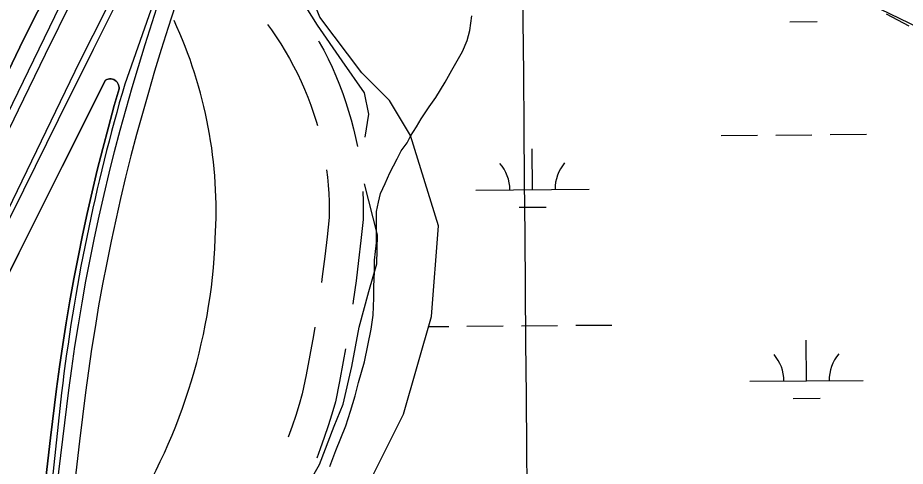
# Model space of a CAD drawing. Extents: x 3567028 to 3605064, y 510945 to 536587.
# Drawn here: x 3586509 to 3587292, y 529296 to 529692 of the extents above; entities that cross this region are included whole.
import ezdxf

# ---------------------------------------------------------------- set-up
doc = ezdxf.new("R2010")
doc.units = 0
for name, color, linetype in [('V-BRDG-OTLN', 7, 'Continuous'), ('V-GRID-MAJR', 7, 'Continuous'), ('V-ROAD-CNTR', 7, 'Continuous'), ('V-SITE-VEGE', 7, 'Continuous'), ('V-TOPO-SHOR', 7, 'Continuous'), ('V-WETL-SWMP', 7, 'Continuous')]:
    doc.layers.add(name, color=color, linetype=linetype)

msp = doc.modelspace()

# ---------------------------------------------------------------- linework, layer by layer
at = {"layer": 'V-BRDG-OTLN'}
for points in [[(3586341, 529192.1), (3586398.54, 529308.2), (3586456.22, 529424.23), (3586514.04, 529540.19), (3586544.67, 529602.29), (3586575.42, 529664.31), (3586606.31, 529726.28), (3586637.33, 529788.17), (3586668.49, 529849.99), (3586699.77, 529911.74), (3586731.2, 529973.43), (3586752.91, 530015.83), (3586762.75, 530035.04), (3586801.97, 530114.48), (3586841.28, 530193.88), (3586880.68, 530273.22), (3586920.16, 530352.52), (3586959.73, 530431.77)], [(3586342.66, 529268.9), (3586359.2, 529301.11), (3586375.54, 529333.42), (3586391.68, 529365.83), (3586407.62, 529398.34), (3586423.36, 529430.95), (3586438.89, 529463.65), (3586462.12, 529512.82), (3586485.55, 529561.89), (3586509.19, 529610.87), (3586533.03, 529659.74), (3586557.08, 529708.51), (3586581.32, 529757.19), (3586605.77, 529805.76), (3586635.09, 529865.77), (3586664.66, 529925.65)], [(3586538.2, 529721.38), (3586513.93, 529673.33), (3586482.52, 529608.49)], [(3586482.52, 529608.49), (3586513.93, 529673.33), (3586538.2, 529721.38)], [(3586543.27, 529276.71), (3586548.37, 529319.9), (3586553.65, 529363.07), (3586556.27, 529382.42), (3586559.1, 529401.73), (3586562.15, 529421.01), (3586565.41, 529440.26), (3586568.88, 529459.47), (3586572.57, 529478.65), (3586576.47, 529497.78), (3586580.58, 529516.86), (3586584.9, 529535.9), (3586589.43, 529554.89), (3586594.17, 529573.83), (3586599.12, 529592.71), (3586604.28, 529611.54), (3586609.65, 529630.31), (3586615.22, 529649.02), (3586621.11, 529668.5), (3586627.2, 529687.92), (3586633.5, 529707.27)], [(3586647.65, 529702.59), (3586641.4, 529683.38), (3586635.36, 529664.11), (3586629.5, 529644.73), (3586623.96, 529626.13), (3586618.64, 529607.52), (3586613.52, 529588.85)], [(3586471.64, 529407.6), (3586509.58, 529484.17), (3586547.74, 529560.65), (3586586.1, 529637.01), (3586587.25, 529637.55), (3586588.48, 529637.91), (3586589.74, 529638.07), (3586591.01, 529638.03), (3586592.26, 529637.8), (3586593.45, 529637.38), (3586594.56, 529636.78), (3586595.56, 529636.01), (3586596.42, 529635.1), (3586597.12, 529634.07), (3586597.65, 529632.94), (3586597.99, 529631.74), (3586598.12, 529630.5), (3586598.06, 529629.26), (3586593.83, 529614.46), (3586588.64, 529595.52), (3586583.66, 529576.52), (3586578.89, 529557.46), (3586574.33, 529538.36), (3586569.98, 529519.2), (3586565.85, 529500), (3586561.92, 529480.75), (3586558.21, 529461.46), (3586554.72, 529442.14), (3586551.44, 529422.77), (3586548.38, 529403.37), (3586545.52, 529383.93), (3586542.89, 529364.46), (3586537.59, 529321.2), (3586532.48, 529277.96)], [(3586532.48, 529277.96), (3586537.59, 529321.2), (3586542.89, 529364.46), (3586545.52, 529383.93), (3586548.38, 529403.37), (3586551.44, 529422.77), (3586554.72, 529442.14), (3586558.21, 529461.46), (3586561.92, 529480.75), (3586565.85, 529500), (3586569.98, 529519.2), (3586574.33, 529538.36), (3586578.89, 529557.46), (3586583.66, 529576.52), (3586588.64, 529595.52), (3586593.83, 529614.46), (3586598.06, 529629.26), (3586598.12, 529630.5), (3586597.99, 529631.74), (3586597.65, 529632.94), (3586597.12, 529634.07), (3586596.42, 529635.1), (3586595.56, 529636.01), (3586594.56, 529636.78), (3586593.45, 529637.38), (3586592.26, 529637.8), (3586591.01, 529638.03), (3586589.74, 529638.07), (3586588.48, 529637.91), (3586587.25, 529637.55), (3586586.1, 529637.01), (3586547.74, 529560.65), (3586509.58, 529484.17), (3586471.64, 529407.6)], [(3586613.52, 529588.85), (3586608.61, 529570.13), (3586603.91, 529551.35), (3586599.42, 529532.52), (3586595.13, 529513.64), (3586591.06, 529494.72), (3586587.19, 529475.75), (3586583.54, 529456.74), (3586580.09, 529437.69), (3586576.86, 529418.61), (3586573.84, 529399.49), (3586571.03, 529380.33), (3586568.44, 529361.17), (3586563.17, 529318.12), (3586558.07, 529274.99)]]:
    msp.add_lwpolyline(points, dxfattribs=at)
at = {"layer": 'V-GRID-MAJR'}
msp.add_spline([(3587066.16, 516482.6), (3587015.06, 522539.89), (3586963.93, 528600.65), (3586912.8, 534661.42), (3586912.77, 534664.87)], degree=3, dxfattribs=at)
at = {"layer": 'V-ROAD-CNTR'}
for points in [[(3587306.23, 531258.95), (3586754.9, 530134.81), (3586368.98, 529338.2), (3585956.97, 528504.34), (3585696.38, 527979.85), (3585493.03, 527565.46)], [(3587344.1, 531242.78), (3586812, 530145.26), (3586563.11, 529653.01), (3586317.52, 529145.07), (3586066.91, 528651.77), (3585863.72, 528225.78), (3585568.88, 527637.92), (3585525.08, 527547.69)], [(3588091.61, 529306.06), (3588018.48, 529348.08), (3587957.94, 529391.56), (3587920.62, 529414.12), (3587892.97, 529424.99), (3587856.94, 529432.59), (3587787.56, 529461.52), (3587483.14, 529596.48), (3587108.34, 529777.92), (3586803.58, 529924.34)], [(3586660.8, 529797.97), (3586603.15, 529633.54)], [(3586729.12, 529686.18), (3586732.53, 529681.51), (3586736.8, 529675.3), (3586740.91, 529668.98), (3586744.84, 529662.55), (3586748.6, 529656.02), (3586752.17, 529649.39), (3586755.57, 529642.67), (3586758.79, 529635.85), (3586761.82, 529628.96), (3586764.66, 529621.98), (3586767.32, 529614.92), (3586769.79, 529607.78), (3586772, 529600.87), (3586773.12, 529596.98)], [(3586774.13, 529671.79), (3586774.8, 529670.63), (3586778.77, 529663.28), (3586782.53, 529655.84), (3586786.09, 529648.29), (3586789.45, 529640.65), (3586792.6, 529632.92), (3586795.54, 529625.12), (3586798.26, 529617.25), (3586800.7, 529609.61), (3586802.94, 529601.88), (3586804.97, 529594.09), (3586806.78, 529586.25), (3586808.39, 529578.37), (3586808.4, 529578.31)], [(3586781.28, 529557.86), (3586782.06, 529551.33), (3586782.72, 529544.13), (3586783.19, 529536.91), (3586783.46, 529529.69), (3586783.53, 529522.46), (3586783.42, 529515.65), (3586781.69, 529498.65), (3586779.7, 529481.14), (3586777.49, 529463.65), (3586776.75, 529458.35)], [(3586813.14, 529538.62), (3586813.16, 529538.44), (3586813.46, 529530.4), (3586813.54, 529522.35), (3586813.39, 529513.88), (3586811.52, 529495.44), (3586809.49, 529477.56), (3586807.23, 529459.71), (3586804.76, 529441.89), (3586804.35, 529439.19)], [(3586770.79, 529418.8), (3586769.58, 529411.38), (3586766.51, 529394.02), (3586763.23, 529376.71), (3586759.84, 529359.95), (3586757.15, 529350.62), (3586754.12, 529340.93), (3586750.89, 529331.3), (3586747.48, 529321.78)], [(3586797.98, 529399.7), (3586796.02, 529388.62), (3586792.67, 529370.94), (3586789, 529352.8), (3586785.88, 529341.99), (3586782.67, 529331.69), (3586779.23, 529321.46), (3586775.59, 529311.3), (3586772.51, 529303.25)], [(3586547.34, 529360.74), (3586524.06, 529142.47), (3586495.42, 528852.03)]]:
    msp.add_lwpolyline(points, dxfattribs=at)
for centre, radius, start, end in [((3586283.83, 529521.35), 399.93, 356.47199, 24.88343), ((3588201.97, 529164.3), 1666.26, 163.64351, 173.22927), ((3586182.53, 529516.02), 500.84, 326.67734, 357.7941)]:
    msp.add_arc(centre, radius, start, end, dxfattribs=at)
at = {"layer": 'V-SITE-VEGE'}
for points in [[(3586822.86, 529444.59), (3586822.86, 529454.58), (3586823.46, 529468.11), (3586823.46, 529478.1), (3586825.23, 529493.39), (3586825.24, 529521.02), (3586827.01, 529529.26), (3586828.77, 529536.9), (3586832.89, 529545.72), (3586837.01, 529555.12), (3586843.49, 529567.47), (3586847.01, 529574.52), (3586852.31, 529581.57), (3586855.25, 529587.45), (3586860.55, 529595.69), (3586864.67, 529602.74), (3586871.73, 529613.32), (3586877.61, 529621.55), (3586885.84, 529635.07), (3586891.73, 529645.65), (3586901.14, 529662.11), (3586905.26, 529672.1), (3586907.62, 529680.92), (3586909.39, 529693.86)], [(3587275.11, 529695.49), (3587295.1, 529684.9)], [(3586784, 529295.84), (3586789.29, 529309.95), (3586798.12, 529331.7), (3586802.25, 529344.64), (3586806.36, 529358.16), (3586809.31, 529369.92), (3586814.61, 529388.15), (3586820.5, 529416.95), (3586822.27, 529429.3), (3586822.86, 529444.59)]]:
    msp.add_lwpolyline(points, dxfattribs=at)
at = {"layer": 'V-TOPO-SHOR'}
for points in [[(3586815.43, 529586.46), (3586818.68, 529607.01), (3586814.85, 529625.65), (3586794.99, 529653.96), (3586773.2, 529685.47), (3586753.34, 529717.63), (3586746.31, 529738.85), (3586742.49, 529759.41), (3586747.03, 529784.46), (3586773.5, 529854.45), (3586800.58, 529910.94)], [(3586755.75, 529264.04), (3586775.09, 529297.42), (3586788, 529331.45), (3586795.74, 529350.71), (3586803.51, 529384.1), (3586810, 529418.78), (3586818.4, 529450.25), (3586825.51, 529474.65), (3586826.2, 529500.35), (3586814.71, 529545.34)]]:
    msp.add_lwpolyline(points, dxfattribs=at)
at = {"layer": 'V-WETL-SWMP'}
for p, q in [((3587190.21, 529688.55), (3587214.21, 529688.75)), ((3587129.64, 529588.03), (3587161.64, 529588.3)), ((3587177.64, 529588.44), (3587209.64, 529588.71)), ((3587225.64, 529588.84), (3587257.64, 529589.11)), ((3586962.98, 529540.19), (3586962.67, 529576.19)), ((3586912.98, 529539.77), (3587012.98, 529540.61)), ((3586951.11, 529524.66), (3586975.11, 529524.86)), ((3586871.27, 529419.34), (3586889.15, 529419.49)), ((3586905.15, 529419.63), (3586937.15, 529419.9)), ((3586953.15, 529420.03), (3586985.15, 529420.3)), ((3587001.14, 529420.44), (3587033.14, 529420.71)), ((3587204.88, 529371.41), (3587204.58, 529407.41)), ((3587154.88, 529370.99), (3587254.88, 529371.84)), ((3587193.01, 529355.88), (3587217.01, 529356.09))]:
    msp.add_line(p, q, dxfattribs=at)
msp.add_lwpolyline([(3586793.86, 529231.44), (3586849.21, 529342.14), (3586873.81, 529428.23), (3586879.96, 529508.18), (3586855.36, 529588.13), (3586836.91, 529618.88), (3586812.31, 529643.48), (3586775.41, 529692.67), (3586750.81, 529754.17), (3586763.11, 529791.07), (3586781.56, 529834.12)], dxfattribs=at)
for centre, start, end in [((3586907.73, 529540.2), 359.71153, 41.25519), ((3587018.21, 529541.13), 139.71153, 181.25518), ((3587149.64, 529371.42), 359.71153, 41.25519), ((3587260.12, 529372.36), 139.71153, 181.25518)]:
    msp.add_arc(centre, 35.25, start, end, dxfattribs=at)

doc.saveas('drawing.dxf')
